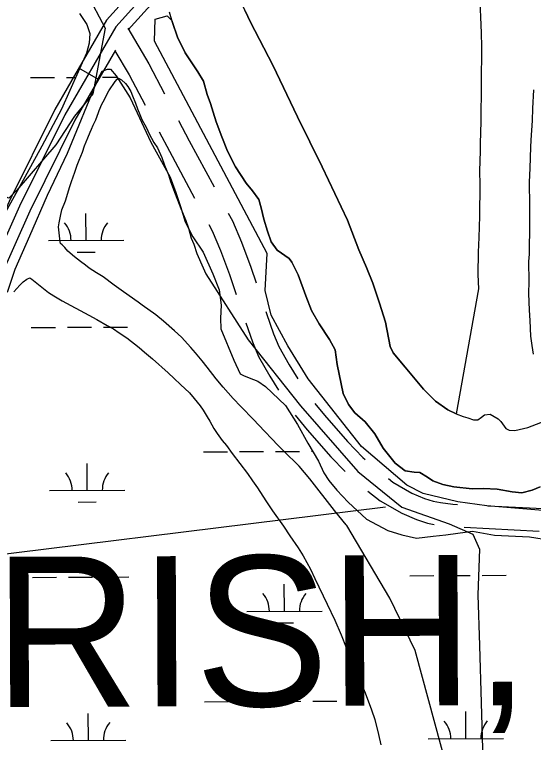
# Model space of a CAD drawing. Extents: x 3424494 to 3462436, y 522220 to 547718.
# Drawn here: x 3441753 to 3442442, y 528443 to 529412 of the extents above; entities that cross this region are included whole.
import ezdxf

# ---------------------------------------------------------------- set-up
doc = ezdxf.new("R2010")
doc.units = 0
for name, color, linetype in [('V-ROAD-CNTR', 7, 'Continuous'), ('V-SITE-VEGE', 7, 'Continuous'), ('V-TOPO-GNAM-IDEN', 7, 'Continuous'), ('V-TOPO-SHOR', 7, 'Continuous'), ('V-WETL-SWMP', 7, 'Continuous')]:
    doc.layers.add(name, color=color, linetype=linetype)

msp = doc.modelspace()

# ---------------------------------------------------------------- linework, layer by layer
at = {"layer": 'V-ROAD-CNTR'}
for p, q in [((3441864.11, 529325.67), (3441838.11, 529340.64)), ((3442350.4, 528729.61), (3442450.28, 528724.69))]:
    msp.add_line(p, q, dxfattribs=at)
for points in [[(3442478.13, 531491.82), (3442518.98, 530670.98), (3442533.34, 530300.45), (3442532.54, 530279.89), (3442502.14, 530261.04), (3442452.85, 530233.16), (3442395.84, 530195.48), (3442315.05, 530084.75), (3442210.11, 529938.99), (3442179.53, 529861.94), (3442124.04, 529741.36), (3442061.24, 529608.71), (3442018.5, 529563.65), (3441874.96, 529404.64), (3441806.37, 529285.51), (3441745.59, 529163.33), (3441682.69, 529022.41), (3441637.14, 528864.77), (3441563.31, 528611.13), (3441500.56, 528381.04), (3441413.9, 528112.35), (3441251.24, 527670.52)], [(3442493.15, 531491.86), (3442533.96, 530671.64), (3442548.35, 530300.45), (3442547.22, 530271.34), (3442509.79, 530248.14), (3442460.69, 530220.36), (3442406.37, 530184.46), (3442327.2, 530075.95), (3442223.37, 529931.73), (3442193.32, 529856.04), (3442137.63, 529735.02), (3442073.77, 529600.12), (3442029.51, 529553.46), (3441887.17, 529395.78), (3441819.6, 529278.42), (3441759.16, 529156.93), (3441696.81, 529017.24), (3441651.54, 528860.59), (3441577.75, 528607.06), (3441514.94, 528376.76), (3441428.09, 528107.45), (3441267.25, 527670.59)], [(3442538.42, 530248.24), (3442517.44, 530235.23), (3442468.53, 530207.56), (3442416.89, 530173.44), (3442339.35, 530067.14), (3442236.63, 529924.47), (3442207.12, 529850.13), (3442151.22, 529728.67), (3442086.3, 529591.54), (3442040.52, 529543.28), (3441903.85, 529391.87)], [(3441903.43, 529393.81), (3441931.16, 529346.3), (3441952.1, 529306.5)], [(3441886.65, 529364.82), (3441832.82, 529271.33), (3441772.73, 529150.53), (3441710.93, 529012.08), (3441665.95, 528856.41), (3441592.19, 528602.99), (3441529.32, 528372.48), (3441442.27, 528102.56), (3441283.26, 527670.66)], [(3441886.14, 529363.93), (3441904.92, 529331.75), (3441926.16, 529291.37)], [(3441970.72, 529271.1), (3441984.92, 529244.11), (3442017.83, 529182.9)], [(3441944.78, 529255.96), (3441958.43, 529230.02), (3441991.91, 529167.76)], [(3442036.78, 529147.67), (3442042.28, 529137.42), (3442054.34, 529109.28), (3442066.87, 529075.91), (3442073.87, 529054.95)], [(3442010.85, 529132.54), (3442015.23, 529124.39), (3442026.49, 529098.09), (3442038.59, 529065.88), (3442047.37, 529039.58)], [(3442086.53, 529017.01), (3442087.43, 529014.32), (3442096.82, 528986.93), (3442103.8, 528970.11), (3442117.66, 528946.01), (3442129.34, 528927.16)], [(3442060.06, 529001.65), (3442068.75, 528976.3), (3442076.84, 528956.82), (3442091.89, 528930.63), (3442103.42, 528912.03)], [(3442151.9, 528894.2), (3442164.52, 528878.78), (3442195.15, 528843.61), (3442215.84, 528822.65), (3442218.85, 528820.05)], [(3442125.69, 528878.86), (3442141.59, 528859.43), (3442173.14, 528823.2), (3442192, 528804.09)], [(3442249.56, 528794.44), (3442255.5, 528789.81), (3442280.88, 528775.27), (3442297.49, 528768.12), (3442309.15, 528764.35), (3442318.9, 528762.46), (3442335.23, 528760.39), (3442341.71, 528760.07)], [(3442222.11, 528777.79), (3442238.74, 528764.83), (3442267.45, 528748.39), (3442286.93, 528740), (3442301.66, 528735.25), (3442310.63, 528733.51)], [(3442381.66, 528758.11), (3442464.76, 528754.02), (3442481.54, 528753.19)]]:
    msp.add_lwpolyline(points, dxfattribs=at)
at = {"layer": 'V-SITE-VEGE'}
for p, q in [((3441938.64, 529376.39), (3441939.59, 529405.96)), ((3441939.59, 529405.96), (3441955.31, 529410.46)), ((3441955.31, 529410.46), (3441961.67, 529404.27)), ((3441961.67, 529404.27), (3441962.52, 529401.36)), ((3441962.52, 529401.36), (3441969.35, 529381.83)), ((3442088.52, 529093.83), (3441938.64, 529376.39)), ((3441969.35, 529381.83), (3441979.66, 529360.89)), ((3441979.66, 529360.89), (3441996.2, 529335.72)), ((3441996.2, 529335.72), (3442003.77, 529323.14)), ((3442003.77, 529323.14), (3442008.53, 529305.71)), ((3442008.53, 529305.71), (3442013.33, 529293.85)), ((3442013.33, 529293.85), (3442016.73, 529282)), ((3442016.73, 529282), (3442020.83, 529269.44)), ((3442020.83, 529269.44), (3442028.35, 529249.21)), ((3442028.35, 529249.21), (3442035.89, 529230.37)), ((3442035.89, 529230.37), (3442046.2, 529209.42)), ((3442046.2, 529209.42), (3442060.67, 529187.75)), ((3442060.67, 529187.75), (3442068.96, 529177.26)), ((3442068.96, 529177.26), (3442077.24, 529166.07)), ((3442077.24, 529166.07), (3442080.64, 529154.91)), ((3442080.64, 529154.91), (3442084.03, 529139.58)), ((3442084.03, 529139.58), (3442088.79, 529123.54)), ((3442088.79, 529123.54), (3442093.58, 529109.59)), ((3442093.58, 529109.59), (3442101.86, 529098.4)), ((3442085.79, 529044.72), (3442088.52, 529093.83)), ((3442101.86, 529098.4), (3442117.79, 529087.16)), ((3442117.79, 529087.16), (3442121.24, 529082.27)), ((3442121.24, 529082.27), (3442129.48, 529065.51)), ((3442129.48, 529065.51), (3442139.75, 529037.6)), ((3441759.47, 529051.75), (3441764.25, 529056.44)), ((3441764.25, 529056.44), (3441769.01, 529060.03)), ((3441769.01, 529060.03), (3441773.03, 529061.45)), ((3441773.03, 529061.45), (3441775.56, 529059.97)), ((3441775.56, 529059.97), (3441782.06, 529054.45)), ((3441782.06, 529054.45), (3441797.95, 529041.92)), ((3441751.75, 529043.09), (3441759.47, 529051.75)), ((3442093.98, 529011.97), (3442085.79, 529044.72)), ((3441797.95, 529041.92), (3441804.82, 529037.49)), ((3441804.82, 529037.49), (3441816.04, 529030.83)), ((3442139.75, 529037.6), (3442147.28, 529018.07)), ((3441816.04, 529030.83), (3441851.16, 529011.93)), ((3442147.28, 529018.07), (3442157.6, 529000.6)), ((3441851.16, 529011.93), (3441862.02, 529006.01)), ((3441862.02, 529006.01), (3441875.77, 528998.23)), ((3442115.79, 528971.04), (3442093.98, 529011.97)), ((3441875.77, 528998.23), (3441884.1, 528993.79)), ((3442157.6, 529000.6), (3442171.39, 528979.63)), ((3441884.1, 528993.79), (3441891.69, 528988.26)), ((3441891.69, 528988.26), (3441901.81, 528981.61)), ((3441901.81, 528981.61), (3441918.43, 528969.08)), ((3442171.39, 528979.63), (3442178.95, 528965.66)), ((3441918.43, 528969.08), (3441925.28, 528962.82)), ((3442143.06, 528927.39), (3442115.79, 528971.04)), ((3441925.28, 528962.82), (3441936.11, 528953.62)), ((3442178.95, 528965.66), (3442181.62, 528946.16)), ((3441936.11, 528953.62), (3441956.68, 528935.23)), ((3442181.62, 528946.16), (3442189.72, 528907.82)), ((3441956.68, 528935.23), (3441964.61, 528927.51)), ((3441964.61, 528927.51), (3441973.27, 528919.79)), ((3441973.27, 528919.79), (3441985.17, 528908.39)), ((3442213.97, 528837.34), (3442143.06, 528927.39)), ((3441985.17, 528908.39), (3441991.28, 528901.06)), ((3441991.28, 528901.06), (3441999.19, 528891.16)), ((3442189.72, 528907.82), (3442196.59, 528893.16)), ((3441999.19, 528891.16), (3442003.5, 528885.29)), ((3442196.59, 528893.16), (3442204.87, 528881.97)), ((3442003.5, 528885.29), (3442008.88, 528876.51)), ((3442204.87, 528881.97), (3442218.71, 528870.05)), ((3442008.88, 528876.51), (3442012.1, 528871.02)), ((3442012.1, 528871.02), (3442017.46, 528861.14)), ((3442218.71, 528870.05), (3442231.83, 528853.96)), ((3442017.46, 528861.14), (3442021.77, 528854.55)), ((3442021.77, 528854.55), (3442028.59, 528845.02)), ((3442231.83, 528853.96), (3442242.84, 528835.1)), ((3442028.59, 528845.02), (3442034.35, 528838.42)), ((3442034.35, 528838.42), (3442041.89, 528827.79)), ((3442273.97, 528785.5), (3442213.97, 528837.34)), ((3442242.84, 528835.1), (3442258.72, 528814.81)), ((3442041.89, 528827.79), (3442062.37, 528801.03)), ((3442258.72, 528814.81), (3442271.88, 528804.98)), ((3442271.88, 528804.98), (3442283.7, 528802.82)), ((3442283.7, 528802.82), (3442291.36, 528802.77)), ((3442291.36, 528802.77), (3442301.75, 528796.44)), ((3442062.37, 528801.03), (3442068.83, 528791.51)), ((3442301.75, 528796.44), (3442308.69, 528791.52)), ((3442068.83, 528791.51), (3442075.65, 528781.98)), ((3442295.79, 528774.59), (3442273.97, 528785.5)), ((3442308.69, 528791.52), (3442321.88, 528786.56)), ((3442321.88, 528786.56), (3442336.47, 528783.69)), ((3442336.47, 528783.69), (3442360.81, 528780.74)), ((3442440.84, 528778.84), (3442451.32, 528783.64)), ((3442075.65, 528781.98), (3442086.77, 528764.77)), ((3442342.15, 528763.67), (3442295.79, 528774.59)), ((3442360.81, 528780.74), (3442376.13, 528781.34)), ((3442376.13, 528781.34), (3442394.22, 528780.53)), ((3442394.22, 528780.53), (3442414.38, 528776.92)), ((3442414.38, 528776.92), (3442426.9, 528775.45)), ((3442426.9, 528775.45), (3442440.84, 528778.84)), ((3442086.77, 528764.77), (3442095.74, 528751.58)), ((3442380.33, 528758.22), (3442342.15, 528763.67)), ((3442481.23, 528750.03), (3442380.33, 528758.22)), ((3442095.74, 528751.58), (3442110.1, 528731.07)), ((3442110.1, 528731.07), (3442118.71, 528718.25)), ((3442118.71, 528718.25), (3442129.83, 528702.13)), ((3442129.83, 528702.13), (3442136.28, 528691.51)), ((3442136.28, 528691.51), (3442145.94, 528673.95)), ((3442145.94, 528673.95), (3442152, 528661.53)), ((3442152, 528661.53), (3442168.05, 528627.53)), ((3442168.05, 528627.53), (3442178.4, 528605.96)), ((3442178.4, 528605.96), (3442186.95, 528586.59)), ((3442186.95, 528586.59), (3442193.7, 528569.79)), ((3442193.7, 528569.79), (3442201.54, 528552.24)), ((3442201.54, 528552.24), (3442211.84, 528526.31)), ((3442211.84, 528526.31), (3442218.95, 528509.14)), ((3442218.95, 528509.14), (3442227.11, 528486.86)), ((3442227.11, 528486.86), (3442231.71, 528473.72)), ((3442231.71, 528473.72), (3442236.62, 528454.02)), ((3442236.62, 528454.02), (3442239.4, 528440.17))]:
    msp.add_line(p, q, dxfattribs=at)
for points in [[(3441848.54, 529440.36), (3441873.08, 529393.97), (3441856.72, 529306.66), (3441832.17, 529276.64), (3441807.63, 529238.44), (3441755.81, 529178.41), (3441744.91, 529167.5), (3441709.45, 529181.14), (3441139.48, 529563.14)], [(3442370.91, 529440.34), (3442372.95, 529387.56), (3442373.5, 529368.99), (3442372.55, 529269.66), (3442371.54, 529240.55), (3442371.44, 529230.73), (3442370.82, 529203.45), (3442371.01, 529185.97), (3442370.61, 529143.77), (3442369.97, 529115.39), (3442369.06, 529095.75), (3442368.77, 529065.91), (3442369.31, 529046.98), (3442339.88, 528880.41), (3442328.78, 528886.05), (3442312.15, 528897.29), (3442296.24, 528913.4), (3442272.07, 528942.79), (3442256.19, 528961.68), (3442252.07, 528970.06), (3442246.01, 529002.81), (3442237.82, 529027.92), (3442228.94, 529054.43), (3442220.73, 529075.36), (3442210.44, 529099.09), (3442195.38, 529138.17), (3442161.73, 529209.38), (3442128.75, 529275.71), (3442095.79, 529344.82), (3442066.23, 529402.09), (3442051.12, 529434.2)], [(3442337.08, 528374.65), (3442285.43, 528565.64), (3442251.75, 528635.29), (3442194.22, 528732.17), (3442193.52, 528733.08), (3442178.05, 528752.15), (3442144.98, 528794.32), (3442130.95, 528810.83), (3442110.04, 528831.41), (3442103.19, 528838.39), (3442076.89, 528865.93), (3442070.77, 528872.54), (3442053.47, 528890.17), (3442043.39, 528901.19), (3442030.07, 528916.24), (3442020.71, 528927.24), (3442008.49, 528942.64), (3442002.02, 528951.08), (3441993.39, 528961.71), (3441986.91, 528969.05), (3441974.67, 528982.63), (3441965.29, 528991.09), (3441950.49, 529003.97), (3441940.39, 529012.44), (3441922.31, 529025.35), (3441916.89, 529029.4), (3441897.38, 529043.06), (3441885.09, 529051.91), (3441870.27, 529062.97), (3441861.59, 529068.14), (3441851.83, 529074.43), (3441846.77, 529078.48), (3441840.27, 529083.27), (3441832.32, 529089.53), (3441823.66, 529097.26), (3441819.34, 529102.03), (3441815.74, 529105.7), (3441813.57, 529107.18), (3441813.23, 529109.73), (3441811.23, 529129.4), (3441812.01, 529134.85), (3441813.55, 529143.57), (3441815.46, 529151.92), (3441820.3, 529164.25), (3441826.31, 529183.11), (3441828.19, 529190.01), (3441832.68, 529202.33), (3441835.68, 529211.4), (3441838.29, 529218.29), (3441842.76, 529228.8), (3441845.75, 529237.14), (3441849.85, 529248.02), (3441853.2, 529255.63), (3441854.7, 529259.62), (3441857.29, 529264.69), (3441860.64, 529271.93), (3441864.37, 529281.72), (3441865.12, 529284.27), (3441868.84, 529292.96), (3441872.18, 529298.75), (3441873.66, 529302.01), (3441877.75, 529310.34), (3441886.24, 529323), (3441889.18, 529326.24), (3441891.01, 529327.32), (3441894.99, 529325.1), (3441900.04, 529320.32), (3441903.27, 529316.28), (3441907.22, 529309.7), (3441909.34, 529303.85), (3441913.61, 529293.99), (3441916.09, 529286.69), (3441919.29, 529279.01), (3441921.78, 529272.44), (3441927.85, 529261.1), (3441931.78, 529253.06), (3441937.86, 529241.72), (3441942.52, 529234.76), (3441948.58, 529221.6), (3441952.12, 529211.74), (3441957.09, 529198.59), (3441959.92, 529189.83), (3441965.24, 529175.59), (3441969.15, 529165.36)], [(3442442.71, 528960.04), (3442441.01, 528971.7), (3442438.94, 528984.09), (3442438.05, 529004.84), (3442437.09, 529018.68), (3442436.58, 529040.88), (3442436.73, 529056.89), (3442436.26, 529083.46), (3442437.08, 529092.91), (3442437.84, 529134.39), (3442437.7, 529157.68), (3442437.27, 529188.98), (3442438.18, 529207.53), (3442438.81, 529235.54), (3442439.27, 529245), (3442441.33, 529270.82), (3442441.85, 529286.82), (3442443.18, 529311.92)], [(3441969.15, 529165.36), (3441973.77, 529154.04), (3441980.16, 529137.96), (3441983.7, 529127.74), (3441987.58, 529114.6), (3441990.78, 529106.57), (3441995.03, 529094.15), (3442003.21, 529075.15), (3442006.77, 529067.11)], [(3442006.77, 529067.11), (3442063.1, 528979.06), (3442132.72, 528891.43), (3442209.08, 528803.8), (3442267.47, 528756.62), (3442330.35, 528734.15), (3442361.79, 528720.67), (3442370.77, 528700.45), (3442368.52, 528639.78), (3442370.77, 528572.38), (3442377.51, 528343.2)]]:
    msp.add_lwpolyline(points, dxfattribs=at)
at = {"layer": 'V-TOPO-SHOR'}
for points in [[(3442157.6, 529000.6), (3442147.28, 529018.07), (3442139.75, 529037.6), (3442129.48, 529065.51), (3442121.24, 529082.27), (3442117.79, 529087.16), (3442101.86, 529098.4), (3442093.58, 529109.59), (3442088.79, 529123.54), (3442084.03, 529139.58), (3442080.64, 529154.91), (3442077.24, 529166.07), (3442068.96, 529177.26), (3442060.67, 529187.75), (3442046.2, 529209.42), (3442035.89, 529230.37), (3442028.35, 529249.21), (3442020.83, 529269.44), (3442016.73, 529282), (3442013.33, 529293.85), (3442008.53, 529305.71), (3442003.77, 529323.14), (3441996.2, 529335.72), (3441979.66, 529360.89), (3441969.35, 529381.83), (3441962.52, 529401.36), (3441958.43, 529415.31)], [(3442059.36, 529416.75), (3442066.23, 529402.09), (3442095.79, 529344.82), (3442128.75, 529275.71), (3442161.73, 529209.38), (3442195.38, 529138.17), (3442210.44, 529099.09), (3442220.73, 529075.36), (3442228.94, 529054.43), (3442237.82, 529027.92), (3442246.01, 529002.81), (3442252.07, 528970.06), (3442256.19, 528961.68), (3442272.07, 528942.79), (3442296.24, 528913.4), (3442312.15, 528897.29), (3442328.78, 528886.05), (3442339.88, 528880.41), (3442348.91, 528876.87), (3442355.16, 528875.44), (3442362.8, 528872.6), (3442368.37, 528872.57), (3442373.26, 528876.02), (3442377.46, 528879.47), (3442385.12, 528880.12), (3442395.52, 528873.79), (3442398.98, 528870.28), (3442405.88, 528861.19), (3442410.04, 528859.08), (3442417.69, 528858.33), (3442435.12, 528862.4), (3442463.73, 528873.35)], [(3442451.32, 528783.64), (3442440.84, 528778.84), (3442426.9, 528775.45), (3442414.38, 528776.92), (3442394.22, 528780.53), (3442376.13, 528781.34), (3442360.81, 528780.74), (3442336.47, 528783.69), (3442321.88, 528786.56), (3442308.69, 528791.52), (3442301.75, 528796.44), (3442291.36, 528802.77), (3442283.7, 528802.82), (3442271.88, 528804.98), (3442258.72, 528814.81), (3442242.84, 528835.1), (3442231.83, 528853.96), (3442218.71, 528870.05), (3442204.87, 528881.97), (3442196.59, 528893.16), (3442189.72, 528907.82), (3442181.62, 528946.16), (3442178.95, 528965.66), (3442171.39, 528979.63), (3442157.6, 529000.6)], [(3442245.8, 528756.26), (3441572.08, 528672.81), (3441137.41, 528619.55), (3440117.46, 528147.56), (3439618.08, 527659.91)]]:
    msp.add_lwpolyline(points, dxfattribs=at)
at = {"layer": 'V-WETL-SWMP'}
for p, q in [((3441838.96, 529413.54), (3441848.61, 529398.86)), ((3441848.61, 529398.86), (3441852.71, 529387)), ((3441852.71, 529387), (3441851.93, 529373.78)), ((3441851.93, 529373.78), (3441848.36, 529360.57)), ((3441848.36, 529360.57), (3441837.06, 529335.58)), ((3441837.06, 529335.58), (3441815.17, 529286.29)), ((3441864.19, 529327.74), (3441869.12, 529336.76)), ((3441869.12, 529336.76), (3441876.1, 529339.5)), ((3441876.1, 529339.5), (3441880.28, 529339.47)), ((3441880.28, 529339.47), (3441887.88, 529330.37)), ((3441773.85, 529328.12), (3441805.85, 529328.27)), ((3441821.85, 529328.34), (3441833.87, 529328.4)), ((3441823.17, 529227.75), (3441864.19, 529327.74)), ((3441869.37, 529328.68), (3441888.9, 529328.77)), ((3441887.88, 529330.37), (3441906.49, 529301.01)), ((3441906.49, 529301.01), (3441933.96, 529242.36)), ((3441815.17, 529286.29), (3441789.09, 529237.03)), ((3441933.96, 529242.36), (3441959.42, 529195.55)), ((3441789.09, 529237.03), (3441756.69, 529178.06)), ((3441796.35, 529171.54), (3441823.17, 529227.75)), ((3441959.42, 529195.55), (3441966.95, 529175.31)), ((3441756.69, 529178.06), (3441740.49, 529148.93)), ((3441773.02, 529117.38), (3441796.35, 529171.54)), ((3441966.95, 529175.31), (3441973.09, 529156.47)), ((3441973.09, 529156.47), (3441979.23, 529136.24)), ((3441847.75, 529111.34), (3441847.59, 529147.34)), ((3441979.23, 529136.24), (3441989.54, 529115.99)), ((3441753.24, 529072.95), (3441773.02, 529117.38)), ((3441989.54, 529115.99), (3442003.34, 529095.71)), ((3441797.75, 529111.12), (3441897.75, 529111.57)), ((3441835.82, 529095.86), (3441859.82, 529095.97)), ((3442003.34, 529095.71), (3442016.38, 529067.08)), ((3441743.3, 529042.39), (3441753.24, 529072.95)), ((3442016.38, 529067.08), (3442024.6, 529045.45)), ((3442024.6, 529045.45), (3442027.25, 529025.24)), ((3442027.25, 529025.24), (3442026.44, 529007.84)), ((3442026.44, 529007.84), (3442027.05, 528993.92)), ((3441822.87, 528995.8), (3441854.87, 528995.95)), ((3441870.87, 528996.02), (3441902.87, 528996.16)), ((3441774.87, 528995.59), (3441806.87, 528995.73)), ((3442027.05, 528993.92), (3442044.19, 528952.03)), ((3442044.19, 528952.03), (3442052.42, 528933.88)), ((3442052.42, 528933.88), (3442057.98, 528931.06)), ((3442057.98, 528931.06), (3442070.48, 528926.11)), ((3442070.48, 528926.11), (3442076.03, 528923.98)), ((3442076.03, 528923.98), (3442086.43, 528916.95)), ((3442086.43, 528916.95), (3442112.73, 528891.72)), ((3442112.73, 528891.72), (3442128.58, 528866.56)), ((3442128.58, 528866.56), (3442142.34, 528841.41)), ((3442142.34, 528841.41), (3442156.81, 528817.64)), ((3442003.62, 528830.12), (3442035.62, 528830.27)), ((3442051.62, 528830.34), (3442083.62, 528830.48)), ((3442099.62, 528830.55), (3442131.62, 528830.7)), ((3442147.61, 528830.77), (3442148.81, 528830.78)), ((3441849.25, 528778.68), (3441849.09, 528814.68)), ((3442156.81, 528817.64), (3442163.67, 528802.28)), ((3442163.67, 528802.28), (3442170.57, 528791.8)), ((3442170.57, 528791.8), (3442180.93, 528779.2)), ((3441799.26, 528778.46), (3441899.25, 528778.91)), ((3442180.93, 528779.2), (3442196.14, 528763.09)), ((3441837.32, 528763.2), (3441861.32, 528763.31)), ((3442196.14, 528763.09), (3442220.37, 528740.65)), ((3442220.37, 528740.65), (3442248.81, 528725.15)), ((3442248.81, 528725.15), (3442267.57, 528719.46)), ((3442267.57, 528719.46), (3442287.04, 528715.16)), ((3442287.04, 528715.16), (3442309.34, 528717.8)), ((3442309.34, 528717.8), (3442326.06, 528719.78)), ((3442326.06, 528719.78), (3442342.08, 528721.77)), ((3442342.08, 528721.77), (3442361.6, 528724.43)), ((3442361.6, 528724.43), (3442390.81, 528719.37)), ((3442390.81, 528719.37), (3442437.44, 528716.98)), ((3442437.44, 528716.98), (3442465.26, 528712.62)), ((3441776.37, 528662.93), (3441808.37, 528663.07)), ((3441824.37, 528663.14), (3441856.37, 528663.29)), ((3441872.37, 528663.36), (3441904.37, 528663.5)), ((3442278.27, 528665.19), (3442310.27, 528665.33)), ((3442326.27, 528665.41), (3442358.27, 528665.55)), ((3442374.27, 528665.62), (3442406.27, 528665.77)), ((3442111.42, 528618.01), (3442111.26, 528654.01)), ((3442061.42, 528617.78), (3442161.42, 528618.23)), ((3442099.49, 528602.52), (3442123.49, 528602.63)), ((3442005.12, 528497.46), (3442037.12, 528497.61)), ((3442053.12, 528497.68), (3442085.12, 528497.82)), ((3442101.12, 528497.89), (3442133.12, 528498.04)), ((3442149.12, 528498.11), (3442181.11, 528498.26)), ((3442352.66, 528448.29), (3442352.5, 528484.29)), ((3441850.76, 528446.03), (3441850.59, 528482.02)), ((3441800.76, 528445.8), (3441900.75, 528446.25)), ((3442302.66, 528448.06), (3442402.66, 528448.51))]:
    msp.add_line(p, q, dxfattribs=at)
for centre, start, end in [((3441792.51, 529111.57), 359.48655, 41.03021), ((3441902.99, 529112.07), 139.48649, 181.03015), ((3441904.5, 528779.41), 139.48649, 181.03015), ((3441794.01, 528778.91), 359.48655, 41.03021), ((3442056.17, 528618.23), 359.48655, 41.03021), ((3442166.66, 528618.73), 139.48649, 181.03015), ((3441795.51, 528446.25), 359.48655, 41.03021), ((3441906, 528446.75), 139.48649, 181.03015), ((3442297.41, 528448.51), 359.48655, 41.03021), ((3442407.9, 528449.01), 139.48649, 181.03015)]:
    msp.add_arc(centre, 35.25, start, end, dxfattribs=at)

# ---------------------------------------------------------------- texts
at = {"layer": 'V-TOPO-GNAM-IDEN'}
msp.add_text('PARISH,', height=200, rotation=0.22245, dxfattribs=at).set_placement((3441368.18, 528488.91))

doc.saveas('drawing.dxf')
